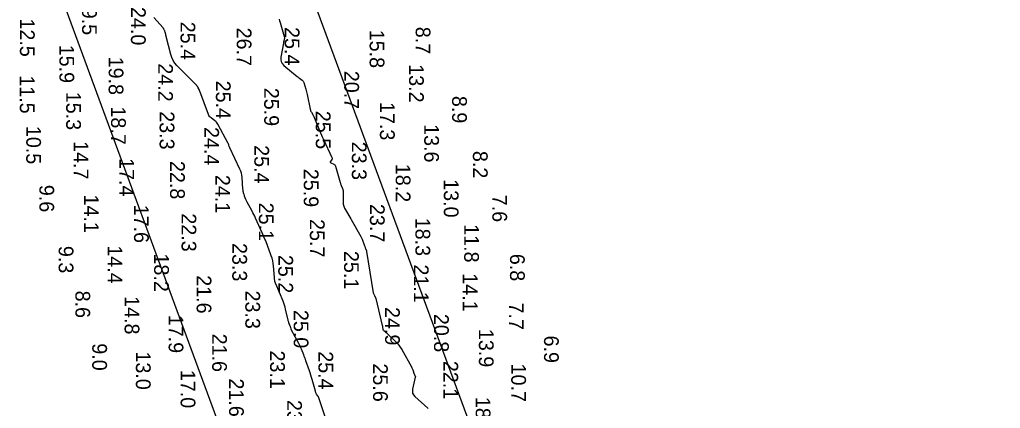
# Model space of a CAD drawing. Extents: x 1178573 to 1187098, y 693282 to 751751.
# Drawn here: x 1184904 to 1185736, y 736551 to 736881 of the extents above; entities that cross this region are included whole.
import ezdxf

# ---------------------------------------------------------------- set-up
doc = ezdxf.new("R2010")
doc.units = 0
for name, color, linetype in [('G-ANNO-PATT', 7, 'Continuous'), ('V-HYDS-MAJR', 7, 'Continuous'), ('V-HYDS-SOUN', 7, 'Continuous')]:
    doc.layers.add(name, color=color, linetype=linetype)

msp = doc.modelspace()

# ---------------------------------------------------------------- linework, layer by layer
at = {"layer": 'G-ANNO-PATT'}
for p, q in [((1184917.23, 736959.6), (1185542.3, 735264.1)), ((1185735.81, 735317.4), (1185139.49, 736934.9)), ((1185025.49, 736873.92), (1185017.84, 736882.66)), ((1185123.93, 736881.25), (1185124.43, 736879.85)), ((1185124.43, 736879.85), (1185124.89, 736878.43)), ((1185124.89, 736878.43), (1185128.4, 736866.75)), ((1185025.7, 736873.66), (1185025.49, 736873.92)), ((1185025.89, 736873.4), (1185025.7, 736873.66)), ((1185026.06, 736873.12), (1185025.89, 736873.4)), ((1185026.22, 736872.83), (1185026.06, 736873.12)), ((1185026.81, 736871.65), (1185026.22, 736872.83)), ((1185026.95, 736871.36), (1185026.81, 736871.65)), ((1185027.07, 736871.05), (1185026.95, 736871.36)), ((1185027.18, 736870.74), (1185027.07, 736871.05)), ((1185027.27, 736870.43), (1185027.18, 736870.74)), ((1185027.79, 736868.45), (1185027.27, 736870.43)), ((1185027.9, 736868.01), (1185027.79, 736868.45)), ((1185028.01, 736867.58), (1185027.9, 736868.01)), ((1185028.12, 736867.14), (1185028.01, 736867.58)), ((1185028.23, 736866.7), (1185028.12, 736867.14)), ((1185032.06, 736851.38), (1185028.23, 736866.7)), ((1185127.65, 736861.05), (1185125.44, 736849.21)), ((1185127.74, 736861.53), (1185127.65, 736861.05)), ((1185127.84, 736862.01), (1185127.74, 736861.53)), ((1185127.94, 736862.49), (1185127.84, 736862.01)), ((1185128.04, 736862.96), (1185127.94, 736862.49)), ((1185128.47, 736864.86), (1185128.04, 736862.96)), ((1185128.4, 736866.75), (1185128.51, 736866.28)), ((1185128.54, 736865.34), (1185128.47, 736864.86)), ((1185128.51, 736866.28), (1185128.55, 736865.81)), ((1185128.55, 736865.81), (1185128.54, 736865.34)), ((1185032.89, 736848.77), (1185032.06, 736851.38)), ((1185034.05, 736846.34), (1185032.89, 736848.77)), ((1185035.53, 736844.09), (1185034.05, 736846.34)), ((1185037.32, 736842.02), (1185035.53, 736844.09)), ((1185125.44, 736849.21), (1185125.3, 736847.17)), ((1185125.3, 736847.17), (1185125.67, 736845.32)), ((1185125.67, 736845.32), (1185126.56, 736843.65)), ((1185126.56, 736843.65), (1185127.97, 736842.16)), ((1185050.56, 736828.66), (1185037.32, 736842.02)), ((1185127.97, 736842.16), (1185139.24, 736832.73)), ((1185050.94, 736828.27), (1185050.56, 736828.66)), ((1185051.32, 736827.88), (1185050.94, 736828.27)), ((1185051.7, 736827.49), (1185051.32, 736827.88)), ((1185052.07, 736827.09), (1185051.7, 736827.49)), ((1185054.06, 736824.97), (1185052.07, 736827.09)), ((1185139.24, 736832.73), (1185139.74, 736832.32)), ((1185139.74, 736832.32), (1185140.25, 736831.93)), ((1185140.25, 736831.93), (1185140.77, 736831.54)), ((1185140.77, 736831.54), (1185141.3, 736831.17)), ((1185141.3, 736831.17), (1185143.44, 736829.7)), ((1185143.44, 736829.7), (1185143.92, 736829.31)), ((1185143.92, 736829.31), (1185144.33, 736828.84)), ((1185144.33, 736828.84), (1185144.64, 736828.32)), ((1185144.64, 736828.32), (1185144.87, 736827.73)), ((1185144.87, 736827.73), (1185146.52, 736822.1)), ((1185054.18, 736824.84), (1185054.06, 736824.97)), ((1185054.31, 736824.7), (1185054.18, 736824.84)), ((1185054.43, 736824.55), (1185054.31, 736824.7)), ((1185054.55, 736824.41), (1185054.43, 736824.55)), ((1185055.01, 736823.83), (1185054.55, 736824.41)), ((1185055.12, 736823.68), (1185055.01, 736823.83)), ((1185055.23, 736823.52), (1185055.12, 736823.68)), ((1185055.32, 736823.36), (1185055.23, 736823.52)), ((1185055.4, 736823.19), (1185055.32, 736823.36)), ((1185056.14, 736821.63), (1185055.4, 736823.19)), ((1185056.28, 736821.31), (1185056.14, 736821.63)), ((1185056.42, 736820.99), (1185056.28, 736821.31)), ((1185056.55, 736820.66), (1185056.42, 736820.99)), ((1185056.68, 736820.33), (1185056.55, 736820.66)), ((1185064.06, 736800.57), (1185056.68, 736820.33)), ((1185146.52, 736822.1), (1185146.84, 736820.95)), ((1185146.84, 736820.95), (1185147.14, 736819.79)), ((1185147.14, 736819.79), (1185147.42, 736818.63)), ((1185147.42, 736818.63), (1185147.68, 736817.47)), ((1185147.68, 736817.47), (1185150.33, 736804.94)), ((1185150.33, 736804.94), (1185150.5, 736804.26)), ((1185150.5, 736804.26), (1185150.73, 736803.59)), ((1185150.73, 736803.59), (1185151.02, 736802.95)), ((1185151.02, 736802.95), (1185151.36, 736802.33)), ((1185151.36, 736802.33), (1185152.85, 736799.89)), ((1185064.46, 736799.7), (1185064.06, 736800.57)), ((1185064.97, 736798.9), (1185064.46, 736799.7)), ((1185065.59, 736798.19), (1185064.97, 736798.9)), ((1185066.32, 736797.57), (1185065.59, 736798.19)), ((1185069.46, 736795.23), (1185066.32, 736797.57)), ((1185070.21, 736794.61), (1185069.46, 736795.23)), ((1185070.87, 736793.92), (1185070.21, 736794.61)), ((1185071.46, 736793.16), (1185070.87, 736793.92)), ((1185071.96, 736792.33), (1185071.46, 736793.16)), ((1185152.85, 736799.89), (1185153.21, 736799.28)), ((1185153.21, 736799.28), (1185153.54, 736798.65)), ((1185153.54, 736798.65), (1185153.85, 736798.01)), ((1185153.85, 736798.01), (1185154.13, 736797.35)), ((1185154.13, 736797.35), (1185158.34, 736786.89)), ((1185080.79, 736775.82), (1185071.96, 736792.33)), ((1185158.34, 736786.89), (1185159.14, 736784.93)), ((1185159.14, 736784.93), (1185159.97, 736782.98)), ((1185159.97, 736782.98), (1185160.83, 736781.05)), ((1185160.83, 736781.05), (1185161.71, 736779.13)), ((1185161.71, 736779.13), (1185168.82, 736763.96)), ((1185080.94, 736775.52), (1185080.79, 736775.82)), ((1185081.08, 736775.22), (1185080.94, 736775.52)), ((1185081.2, 736774.91), (1185081.08, 736775.22)), ((1185081.31, 736774.59), (1185081.2, 736774.91)), ((1185081.71, 736773.31), (1185081.31, 736774.59)), ((1185081.82, 736772.99), (1185081.71, 736773.31)), ((1185081.94, 736772.67), (1185081.82, 736772.99)), ((1185082.06, 736772.36), (1185081.94, 736772.67)), ((1185082.2, 736772.06), (1185082.06, 736772.36)), ((1185090.7, 736754.23), (1185082.2, 736772.06)), ((1185167.31, 736760.3), (1185167.3, 736759.98)), ((1185167.3, 736759.98), (1185167.47, 736759.7)), ((1185167.51, 736760.67), (1185167.31, 736760.3)), ((1185167.47, 736759.7), (1185167.83, 736759.48)), ((1185168.66, 736762.27), (1185167.51, 736760.67)), ((1185167.83, 736759.48), (1185170.26, 736758.4)), ((1185168.89, 736762.68), (1185168.66, 736762.27)), ((1185168.82, 736763.96), (1185168.97, 736763.52)), ((1185168.99, 736763.09), (1185168.89, 736762.68)), ((1185168.97, 736763.52), (1185168.99, 736763.09)), ((1185091.41, 736752.53), (1185090.7, 736754.23)), ((1185091.96, 736750.78), (1185091.41, 736752.53)), ((1185170.26, 736758.4), (1185170.76, 736758.12)), ((1185170.76, 736758.12), (1185171.17, 736757.75)), ((1185171.17, 736757.75), (1185171.49, 736757.29)), ((1185171.49, 736757.29), (1185171.7, 736756.75)), ((1185171.7, 736756.75), (1185175.75, 736742.91)), ((1185092.35, 736748.99), (1185091.96, 736750.78)), ((1185092.57, 736747.16), (1185092.35, 736748.99)), ((1185093.32, 736737), (1185092.57, 736747.16)), ((1185175.75, 736742.91), (1185175.95, 736742.25)), ((1185093.37, 736736.52), (1185093.32, 736737)), ((1185093.43, 736736.04), (1185093.37, 736736.52)), ((1185093.52, 736735.56), (1185093.43, 736736.04)), ((1185093.62, 736735.08), (1185093.52, 736735.56)), ((1185094.08, 736733.19), (1185093.62, 736735.08)), ((1185175.95, 736742.25), (1185176.17, 736741.6)), ((1185176.17, 736741.6), (1185176.41, 736740.96)), ((1185176.41, 736740.96), (1185176.67, 736740.32)), ((1185176.67, 736740.32), (1185177.74, 736737.79)), ((1185177.74, 736737.79), (1185177.97, 736737.15)), ((1185177.97, 736737.15), (1185178.14, 736736.5)), ((1185178.14, 736736.5), (1185178.24, 736735.83)), ((1185178.24, 736735.83), (1185178.28, 736735.15)), ((1185178.28, 736735.15), (1185178.31, 736726.05)), ((1185094.2, 736732.72), (1185094.08, 736733.19)), ((1185094.33, 736732.25), (1185094.2, 736732.72)), ((1185094.48, 736731.79), (1185094.33, 736732.25)), ((1185094.65, 736731.33), (1185094.48, 736731.79)), ((1185095.72, 736728.5), (1185094.65, 736731.33)), ((1185095.97, 736727.88), (1185095.72, 736728.5)), ((1185096.23, 736727.27), (1185095.97, 736727.88)), ((1185096.52, 736726.67), (1185096.23, 736727.27)), ((1185096.83, 736726.08), (1185096.52, 736726.67)), ((1185100.99, 736718.53), (1185096.83, 736726.08)), ((1185101.77, 736717.07), (1185100.99, 736718.53)), ((1185178.31, 736726.05), (1185178.43, 736724.34)), ((1185178.43, 736724.34), (1185178.78, 736722.69)), ((1185178.78, 736722.69), (1185179.36, 736721.1)), ((1185179.36, 736721.1), (1185180.16, 736719.59)), ((1185180.16, 736719.59), (1185184.77, 736712.09)), ((1185102.53, 736715.6), (1185101.77, 736717.07)), ((1185103.25, 736714.1), (1185102.53, 736715.6)), ((1185103.94, 736712.6), (1185103.25, 736714.1)), ((1185110.88, 736697.07), (1185103.94, 736712.6)), ((1185184.77, 736712.09), (1185185.12, 736711.3)), ((1185185.12, 736711.3), (1185193.23, 736696.88)), ((1185111, 736696.81), (1185110.88, 736697.07)), ((1185111.12, 736696.55), (1185111, 736696.81)), ((1185111.24, 736696.29), (1185111.12, 736696.55)), ((1185111.36, 736696.03), (1185111.24, 736696.29)), ((1185111.99, 736694.72), (1185111.36, 736696.03)), ((1185112.05, 736694.6), (1185111.99, 736694.72)), ((1185112.1, 736694.49), (1185112.05, 736694.6)), ((1185112.15, 736694.37), (1185112.1, 736694.49)), ((1185112.2, 736694.26), (1185112.15, 736694.37)), ((1185112.41, 736693.79), (1185112.2, 736694.26)), ((1185112.46, 736693.67), (1185112.41, 736693.79)), ((1185112.5, 736693.55), (1185112.46, 736693.67)), ((1185112.55, 736693.44), (1185112.5, 736693.55)), ((1185112.6, 736693.32), (1185112.55, 736693.44)), ((1185117.28, 736680.68), (1185112.6, 736693.32)), ((1185193.23, 736696.88), (1185193.89, 736695.92)), ((1185193.89, 736695.92), (1185194.39, 736694.83)), ((1185194.39, 736694.83), (1185196.54, 736688.96)), ((1185196.54, 736688.96), (1185196.73, 736688.43)), ((1185196.73, 736688.43), (1185196.92, 736687.91)), ((1185196.92, 736687.91), (1185197.11, 736687.38)), ((1185197.11, 736687.38), (1185197.3, 736686.85)), ((1185197.3, 736686.85), (1185198.05, 736684.73)), ((1185198.05, 736684.73), (1185198.17, 736684.22)), ((1185117.99, 736678.56), (1185117.28, 736680.68)), ((1185118.55, 736676.4), (1185117.99, 736678.56)), ((1185118.97, 736674.2), (1185118.55, 736676.4)), ((1185198.17, 736684.22), (1185203.74, 736649.15)), ((1185119.24, 736671.98), (1185118.97, 736674.2)), ((1185120.41, 736658.75), (1185119.24, 736671.98)), ((1185120.43, 736658.64), (1185120.41, 736658.75)), ((1185120.45, 736658.53), (1185120.43, 736658.64)), ((1185120.49, 736658.43), (1185120.45, 736658.53)), ((1185120.54, 736658.33), (1185120.49, 736658.43)), ((1185120.75, 736657.91), (1185120.54, 736658.33)), ((1185120.79, 736657.82), (1185120.75, 736657.91)), ((1185120.84, 736657.72), (1185120.79, 736657.82)), ((1185120.87, 736657.62), (1185120.84, 736657.72)), ((1185120.91, 736657.52), (1185120.87, 736657.62)), ((1185121.04, 736657.12), (1185120.91, 736657.52)), ((1185121.07, 736657.02), (1185121.04, 736657.12)), ((1185121.11, 736656.92), (1185121.07, 736657.02)), ((1185121.15, 736656.82), (1185121.11, 736656.92)), ((1185121.19, 736656.72), (1185121.15, 736656.82)), ((1185127.36, 736642.12), (1185121.19, 736656.72)), ((1185203.74, 736649.15), (1185205.03, 736646.93)), ((1185205.03, 736646.93), (1185205.89, 736644.41)), ((1185205.89, 736644.41), (1185211.53, 736621.54)), ((1185128.01, 736640.47), (1185127.36, 736642.12)), ((1185128.59, 736638.79), (1185128.01, 736640.47)), ((1185129.1, 736637.1), (1185128.59, 736638.79)), ((1185129.53, 736635.37), (1185129.1, 736637.1)), ((1185131.62, 736626.14), (1185129.53, 736635.37)), ((1185131.76, 736625.56), (1185131.62, 736626.14)), ((1185131.93, 736624.98), (1185131.76, 736625.56)), ((1185132.12, 736624.41), (1185131.93, 736624.98)), ((1185132.33, 736623.85), (1185132.12, 736624.41)), ((1185133.46, 736621.06), (1185132.33, 736623.85)), ((1185133.56, 736620.78), (1185133.46, 736621.06)), ((1185133.66, 736620.5), (1185133.56, 736620.78)), ((1185133.75, 736620.21), (1185133.66, 736620.5)), ((1185133.82, 736619.92), (1185133.75, 736620.21)), ((1185134.1, 736618.74), (1185133.82, 736619.92)), ((1185134.18, 736618.45), (1185134.1, 736618.74)), ((1185134.28, 736618.17), (1185134.18, 736618.45)), ((1185134.4, 736617.89), (1185134.28, 736618.17)), ((1185211.53, 736621.54), (1185211.61, 736621.19)), ((1185211.61, 736621.19), (1185211.68, 736620.83)), ((1185211.68, 736620.83), (1185211.73, 736620.47)), ((1185211.73, 736620.47), (1185211.77, 736620.11)), ((1185211.77, 736620.11), (1185211.94, 736618.13)), ((1185211.94, 736618.13), (1185211.96, 736618.04)), ((1185134.53, 736617.62), (1185134.4, 736617.89)), ((1185140.71, 736606.2), (1185134.53, 736617.62)), ((1185211.96, 736618.04), (1185211.99, 736617.95)), ((1185211.99, 736617.95), (1185212.05, 736617.87)), ((1185212.05, 736617.87), (1185212.11, 736617.8)), ((1185212.11, 736617.8), (1185212.42, 736617.53)), ((1185212.42, 736617.53), (1185212.5, 736617.46)), ((1185212.5, 736617.46), (1185212.58, 736617.4)), ((1185212.58, 736617.4), (1185212.65, 736617.33)), ((1185212.65, 736617.33), (1185212.73, 736617.26)), ((1185212.73, 736617.26), (1185222.46, 736608.18)), ((1185141.32, 736605.04), (1185140.71, 736606.2)), ((1185141.89, 736603.86), (1185141.32, 736605.04)), ((1185142.43, 736602.66), (1185141.89, 736603.86)), ((1185142.93, 736601.45), (1185142.43, 736602.66)), ((1185144.87, 736596.57), (1185142.93, 736601.45)), ((1185222.46, 736608.18), (1185224.04, 736606.59)), ((1185224.04, 736606.59), (1185225.48, 736604.89)), ((1185225.48, 736604.89), (1185226.78, 736603.09)), ((1185226.78, 736603.09), (1185227.95, 736601.18)), ((1185145.35, 736595.35), (1185144.87, 736596.57)), ((1185145.81, 736594.12), (1185145.35, 736595.35)), ((1185146.26, 736592.89), (1185145.81, 736594.12)), ((1185227.95, 736601.18), (1185236.25, 736586.33)), ((1185146.69, 736591.65), (1185146.26, 736592.89)), ((1185149.62, 736583.05), (1185146.69, 736591.65)), ((1185236.25, 736586.33), (1185236.58, 736585.72)), ((1185236.58, 736585.72), (1185236.88, 736585.09)), ((1185236.88, 736585.09), (1185237.16, 736584.45)), ((1185150.24, 736581.2), (1185149.62, 736583.05)), ((1185150.83, 736579.34), (1185150.24, 736581.2)), ((1185151.39, 736577.47), (1185150.83, 736579.34)), ((1185151.94, 736575.59), (1185151.39, 736577.47)), ((1185237.16, 736584.45), (1185237.41, 736583.79)), ((1185239.52, 736577.76), (1185237.18, 736567.35)), ((1185237.41, 736583.79), (1185238.67, 736580.26)), ((1185238.67, 736580.26), (1185238.75, 736580.05)), ((1185238.75, 736580.05), (1185238.83, 736579.84)), ((1185238.83, 736579.84), (1185238.92, 736579.63)), ((1185238.92, 736579.63), (1185239.02, 736579.42)), ((1185239.02, 736579.42), (1185239.42, 736578.61)), ((1185239.42, 736578.61), (1185239.5, 736578.4)), ((1185239.5, 736578.4), (1185239.54, 736578.19)), ((1185239.55, 736577.98), (1185239.52, 736577.76)), ((1185239.54, 736578.19), (1185239.55, 736577.98)), ((1185154.72, 736565.73), (1185151.94, 736575.59)), ((1185155.16, 736564.42), (1185154.72, 736565.73)), ((1185155.73, 736563.17), (1185155.16, 736564.42)), ((1185157.25, 736560.86), (1185155.73, 736563.17)), ((1185166.49, 736533.95), (1185157.25, 736560.86)), ((1185237.18, 736567.35), (1185237, 736565.62)), ((1185237, 736565.62), (1185237.26, 736564.02)), ((1185237.26, 736564.02), (1185237.97, 736562.57)), ((1185237.97, 736562.57), (1185239.12, 736561.26)), ((1185239.12, 736561.26), (1185250.25, 736551.26)), ((1185250.25, 736551.26), (1185250.52, 736550.99))]:
    msp.add_line(p, q, dxfattribs=at)
at = {"layer": 'V-HYDS-MAJR'}
for points in [[(1185166.49, 736533.95), (1185157.25, 736560.86), (1185155.73, 736563.17), (1185155.16, 736564.42), (1185154.72, 736565.73), (1185151.94, 736575.59), (1185151.39, 736577.47), (1185150.83, 736579.34), (1185150.24, 736581.2), (1185149.62, 736583.05), (1185146.69, 736591.65), (1185146.26, 736592.89), (1185145.81, 736594.12), (1185145.35, 736595.35), (1185144.87, 736596.57), (1185142.93, 736601.45), (1185142.43, 736602.66), (1185141.89, 736603.86), (1185141.32, 736605.04), (1185140.71, 736606.2), (1185134.53, 736617.62), (1185134.4, 736617.89), (1185134.28, 736618.17), (1185134.18, 736618.45), (1185134.1, 736618.74), (1185133.82, 736619.92), (1185133.75, 736620.21), (1185133.66, 736620.5), (1185133.56, 736620.78), (1185133.46, 736621.06), (1185132.33, 736623.85), (1185132.12, 736624.41), (1185131.93, 736624.98), (1185131.76, 736625.56), (1185131.62, 736626.14), (1185129.53, 736635.37), (1185129.1, 736637.1), (1185128.59, 736638.79), (1185128.01, 736640.47), (1185127.36, 736642.12), (1185121.19, 736656.72), (1185121.15, 736656.82), (1185121.11, 736656.92), (1185121.07, 736657.02), (1185121.04, 736657.12), (1185120.91, 736657.52), (1185120.87, 736657.62), (1185120.84, 736657.72), (1185120.79, 736657.82), (1185120.75, 736657.91), (1185120.54, 736658.33), (1185120.49, 736658.43), (1185120.45, 736658.53), (1185120.43, 736658.64), (1185120.41, 736658.75), (1185119.24, 736671.98), (1185118.97, 736674.2), (1185118.55, 736676.4), (1185117.99, 736678.56), (1185117.28, 736680.68), (1185112.6, 736693.32), (1185112.55, 736693.44), (1185112.5, 736693.55), (1185112.46, 736693.67), (1185112.41, 736693.79), (1185112.2, 736694.26), (1185112.15, 736694.37), (1185112.1, 736694.49), (1185112.05, 736694.6), (1185111.99, 736694.72), (1185111.36, 736696.03), (1185111.24, 736696.29), (1185111.12, 736696.55), (1185111, 736696.81), (1185110.88, 736697.07), (1185103.94, 736712.6), (1185103.25, 736714.1), (1185102.53, 736715.6), (1185101.77, 736717.07), (1185100.99, 736718.53), (1185096.83, 736726.08), (1185096.52, 736726.67), (1185096.23, 736727.27), (1185095.97, 736727.88), (1185095.72, 736728.5), (1185094.65, 736731.33), (1185094.48, 736731.79), (1185094.33, 736732.25), (1185094.2, 736732.72), (1185094.08, 736733.19), (1185093.62, 736735.08), (1185093.52, 736735.56), (1185093.43, 736736.04), (1185093.37, 736736.52), (1185093.32, 736737), (1185092.57, 736747.16), (1185092.35, 736748.99), (1185091.96, 736750.78), (1185091.41, 736752.53), (1185090.7, 736754.23), (1185082.2, 736772.06), (1185082.06, 736772.36), (1185081.94, 736772.67), (1185081.82, 736772.99), (1185081.71, 736773.31), (1185081.31, 736774.59), (1185081.2, 736774.91), (1185081.08, 736775.22), (1185080.94, 736775.52), (1185080.79, 736775.82), (1185071.96, 736792.33), (1185071.46, 736793.16), (1185070.87, 736793.92), (1185070.21, 736794.61), (1185069.46, 736795.23), (1185066.32, 736797.57), (1185065.59, 736798.19), (1185064.97, 736798.9), (1185064.46, 736799.7), (1185064.06, 736800.57), (1185056.68, 736820.33), (1185056.55, 736820.66), (1185056.42, 736820.99), (1185056.28, 736821.31), (1185056.14, 736821.63), (1185055.4, 736823.19), (1185055.32, 736823.36), (1185055.23, 736823.52), (1185055.12, 736823.68), (1185055.01, 736823.83), (1185054.55, 736824.41), (1185054.43, 736824.55), (1185054.31, 736824.7), (1185054.18, 736824.84), (1185054.06, 736824.97), (1185052.07, 736827.09), (1185051.7, 736827.49), (1185051.32, 736827.88), (1185050.94, 736828.27), (1185050.56, 736828.66), (1185037.32, 736842.02), (1185035.53, 736844.09), (1185034.05, 736846.34), (1185032.89, 736848.77), (1185032.06, 736851.38), (1185028.23, 736866.7), (1185028.12, 736867.14), (1185028.01, 736867.58), (1185027.9, 736868.01), (1185027.79, 736868.45), (1185027.27, 736870.43), (1185027.18, 736870.74), (1185027.07, 736871.05), (1185026.95, 736871.36), (1185026.81, 736871.65), (1185026.22, 736872.83), (1185026.06, 736873.12), (1185025.89, 736873.4), (1185025.7, 736873.66), (1185025.49, 736873.92), (1185017.84, 736882.66)], [(1185123.93, 736881.25), (1185124.43, 736879.85), (1185124.89, 736878.43), (1185128.4, 736866.75), (1185128.51, 736866.28), (1185128.55, 736865.81), (1185128.54, 736865.34), (1185128.47, 736864.86), (1185128.04, 736862.96), (1185127.94, 736862.49), (1185127.84, 736862.01), (1185127.74, 736861.53), (1185127.65, 736861.05), (1185125.44, 736849.21), (1185125.3, 736847.17), (1185125.67, 736845.32), (1185126.56, 736843.65), (1185127.97, 736842.16), (1185139.24, 736832.73), (1185139.74, 736832.32), (1185140.25, 736831.93), (1185140.77, 736831.54), (1185141.3, 736831.17), (1185143.44, 736829.7), (1185143.92, 736829.31), (1185144.33, 736828.84), (1185144.64, 736828.32), (1185144.87, 736827.73), (1185146.52, 736822.1), (1185146.84, 736820.95), (1185147.14, 736819.79), (1185147.42, 736818.63), (1185147.68, 736817.47), (1185150.33, 736804.94), (1185150.5, 736804.26), (1185150.73, 736803.59), (1185151.02, 736802.95), (1185151.36, 736802.33), (1185152.85, 736799.89), (1185153.21, 736799.28), (1185153.54, 736798.65), (1185153.85, 736798.01), (1185154.13, 736797.35), (1185158.34, 736786.89), (1185159.14, 736784.93), (1185159.97, 736782.98), (1185160.83, 736781.05), (1185161.71, 736779.13), (1185168.82, 736763.96), (1185168.97, 736763.52), (1185168.99, 736763.09), (1185168.89, 736762.68), (1185168.66, 736762.27), (1185167.51, 736760.67), (1185167.31, 736760.3), (1185167.3, 736759.98), (1185167.47, 736759.7), (1185167.83, 736759.48), (1185170.26, 736758.4), (1185170.76, 736758.12), (1185171.17, 736757.75), (1185171.49, 736757.29), (1185171.7, 736756.75), (1185175.75, 736742.91), (1185175.95, 736742.25), (1185176.17, 736741.6), (1185176.41, 736740.96), (1185176.67, 736740.32), (1185177.74, 736737.79), (1185177.97, 736737.15), (1185178.14, 736736.5), (1185178.24, 736735.83), (1185178.28, 736735.15), (1185178.31, 736726.05), (1185178.43, 736724.34), (1185178.78, 736722.69), (1185179.36, 736721.1), (1185180.16, 736719.59), (1185184.77, 736712.09), (1185185.12, 736711.3), (1185193.23, 736696.88), (1185193.89, 736695.92), (1185194.39, 736694.83), (1185196.54, 736688.96), (1185196.73, 736688.43), (1185196.92, 736687.91), (1185197.11, 736687.38), (1185197.3, 736686.85), (1185198.05, 736684.73), (1185198.17, 736684.22), (1185203.74, 736649.15), (1185205.03, 736646.93), (1185205.89, 736644.41), (1185211.53, 736621.54), (1185211.61, 736621.19), (1185211.68, 736620.83), (1185211.73, 736620.47), (1185211.77, 736620.11), (1185211.94, 736618.13), (1185211.96, 736618.04), (1185211.99, 736617.95), (1185212.05, 736617.87), (1185212.11, 736617.8), (1185212.42, 736617.53), (1185212.5, 736617.46), (1185212.58, 736617.4), (1185212.65, 736617.33), (1185212.73, 736617.26), (1185222.46, 736608.18), (1185224.04, 736606.59), (1185225.48, 736604.89), (1185226.78, 736603.09), (1185227.95, 736601.18), (1185236.25, 736586.33), (1185236.58, 736585.72), (1185236.88, 736585.09), (1185237.16, 736584.45), (1185237.41, 736583.79), (1185238.67, 736580.26), (1185238.75, 736580.05), (1185238.83, 736579.84), (1185238.92, 736579.63), (1185239.02, 736579.42), (1185239.42, 736578.61), (1185239.5, 736578.4), (1185239.54, 736578.19), (1185239.55, 736577.98), (1185239.52, 736577.76), (1185237.18, 736567.35), (1185237, 736565.62), (1185237.26, 736564.02), (1185237.97, 736562.57), (1185239.12, 736561.26), (1185250.25, 736551.26), (1185250.52, 736550.99)]]:
    msp.add_lwpolyline(points, dxfattribs=at)

# ---------------------------------------------------------------- texts
at = {"layer": 'V-HYDS-SOUN'}
for s, p in [('19.5 ', (1184956.85, 736900.32)), ('24.0 ', (1184998.31, 736891.66)), ('12.5 ', (1184904.13, 736881.95)), ('25.4 ', (1185040.34, 736879.19)), ('26.7 ', (1185088.04, 736874.19)), ('25.4 ', (1185128.76, 736874.63)), ('15.8 ', (1185200.78, 736872.39)), ('8.7', (1185239.83, 736874.89)), ('15.9 ', (1184937.63, 736859.69)), ('19.8 ', (1184979.39, 736849.55)), ('24.2 ', (1185021.4, 736843.91)), ('20.7 ', (1185179.28, 736837.55)), ('13.2 ', (1185234.2, 736843.12)), ('11.5 ', (1184904.03, 736833.75)), ('25.4 ', (1185070.36, 736829.19)), ('15.3 ', (1184943.36, 736819.76)), ('25.9 ', (1185111.32, 736823.14)), ('17.3 ', (1185209.53, 736811.1)), ('8.9', (1185270.76, 736816.27)), ('18.7 ', (1184981.45, 736807.3)), ('23.3 ', (1185022.63, 736803.26)), ('25.5 ', (1185155.12, 736803.6)), ('10.5 ', (1184909.48, 736790.81)), ('24.4 ', (1185060.49, 736789.85)), ('13.6 ', (1185247.07, 736792.3)), ('14.7 ', (1184949.76, 736777.9)), ('23.3 ', (1185185.68, 736777.44)), ('25.4 ', (1185102.97, 736774.47)), ('8.2', (1185288.38, 736769.6)), ('17.4 ', (1184988.5, 736763.51)), ('22.8 ', (1185031.49, 736761.07)), ('25.9 ', (1185144.91, 736754.41)), ('18.2 ', (1185222.91, 736758.64)), ('24.1 ', (1185069.85, 736749.28)), ('13.0 ', (1185263.7, 736745.59)), ('9.6', (1184920.63, 736740.8)), ('14.1 ', (1184958.5, 736732.58)), ('7.6', (1185304.85, 736732.4)), ('17.6 ', (1185000.91, 736724.03)), ('25.1 ', (1185106.82, 736725.7)), ('23.7 ', (1185201, 736724.62)), ('22.3 ', (1185041.23, 736716.65)), ('25.7 ', (1185150.09, 736711.76)), ('18.3 ', (1185239.62, 736712.94)), ('11.8 ', (1185280.97, 736707.43)), ('9.3', (1184937, 736689.03)), ('14.4 ', (1184978.5, 736689.49)), ('23.3 ', (1185084.27, 736691.45)), ('18.2 ', (1185017.99, 736682.59)), ('25.2 ', (1185123.3, 736681.38)), ('25.1 ', (1185179.07, 736684.75)), ('6.8', (1185319.85, 736682.28)), ('21.1 ', (1185238.29, 736673.3)), ('21.6 ', (1185054.02, 736664.15)), ('14.1 ', (1185279.82, 736665.82)), ('8.6', (1184951.18, 736651.07)), ('14.8 ', (1184992.94, 736646.4)), ('23.3 ', (1185095.33, 736651.16)), ('24.9 ', (1185213.87, 736637.12)), ('7.7', (1185318.96, 736641)), ('17.9 ', (1185030.25, 736630.59)), ('25.0 ', (1185136.37, 736634.7)), ('20.8 ', (1185255.41, 736631.35)), ('21.6 ', (1185067.21, 736614.61)), ('13.9 ', (1185293.44, 736618.62)), ('6.9', (1185348.68, 736612.96)), ('9.0', (1184965.48, 736606.39)), ('13.0 ', (1185002.51, 736599.5)), ('23.1 ', (1185116.34, 736600.3)), ('25.4 ', (1185157.34, 736599.66)), ('25.6 ', (1185203.66, 736589.32)), ('22.1 ', (1185263.35, 736591.51)), ('10.7 ', (1185320.89, 736589.19)), ('17.0 ', (1185040.44, 736583.88)), ('21.6 ', (1185081.55, 736576.59)), ('23.0 ', (1185130.83, 736558.36)), ('18.8 ', (1185290.74, 736560.94))]:
    msp.add_text(s, height=12.5, rotation=270, dxfattribs=at).set_placement(p)

doc.saveas('drawing.dxf')
